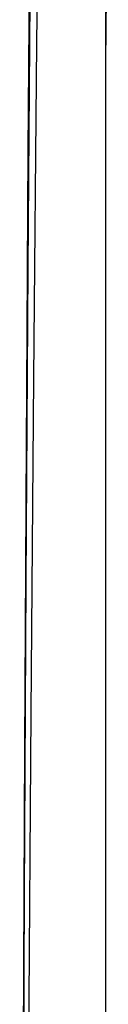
# Model space of a CAD drawing. Header units: metres. Extents: x 209747 to 209830, y 1182430 to 1182564.
# Tile 453 of 656: x 209752.411 to 209752.4734, y 1182482.5116 to 1182483.2294. Entities that reach past the tile are written whole.
import ezdxf

# ---------------------------------------------------------------- set-up
doc = ezdxf.new("R2010")
doc.units = ezdxf.units.M
doc.header["$MEASUREMENT"] = 0
doc.linetypes.add('DGN Style 2', pattern=[15.036391, 9.021834, -6.014556])
doc.layers.get('0').update_dxf_attribs({"color": 254})

# ---------------------------------------------------------------- blocks, each defined once
blk = doc.blocks.new('*U2')
at = {"color": 40, "linetype": 'Continuous'}
for p, q in [((1.575, -15.83058), (1.575, -15.93115)), ((1.575, -15.93115), (1.575, -16.03173)), ((1.575, -16.03173), (1.575, -16.13234)), ((1.575, -16.13234), (1.575, -16.23297)), ((1.575, -16.23297), (1.575, -16.33363)), ((1.575, -16.33363), (1.575, -16.43431)), ((1.575, -16.43431), (1.575, -16.53503)), ((1.575, -16.53503), (1.575, -16.63577))]:
    blk.add_line(p, q, dxfattribs=at)
blk = doc.blocks.new('*U3')
at = {"color": 40, "linetype": 'Continuous'}
for p, q in [((1.575, -15.73323), (1.575, -15.83276)), ((1.575, -15.83276), (1.575, -15.93225)), ((1.575, -15.93225), (1.575, -16.03172)), ((1.575, -16.03172), (1.575, -16.13116)), ((1.575, -16.13116), (1.575, -16.23058)), ((1.575, -16.23058), (1.575, -16.32996)), ((1.575, -16.32996), (1.575, -16.42933)), ((1.575, -16.42933), (1.575, -16.52866)), ((1.575, -16.52866), (1.575, -16.62797))]:
    blk.add_line(p, q, dxfattribs=at)
blk = doc.blocks.new('*U4')
at = {"color": 40, "linetype": 'Continuous'}
for p, q in [((1.575, -15.79158), (1.575, -15.89114)), ((1.575, -15.89114), (1.575, -15.99067)), ((1.575, -15.99067), (1.575, -16.09017)), ((1.575, -16.09017), (1.575, -16.18964)), ((1.575, -16.18964), (1.575, -16.28907)), ((1.575, -16.28907), (1.575, -16.38848)), ((1.575, -16.38848), (1.575, -16.48786)), ((1.575, -16.48786), (1.575, -16.58722))]:
    blk.add_line(p, q, dxfattribs=at)
blk = doc.blocks.new('*U5')
at = {"color": 40, "linetype": 'Continuous'}
for p, q in [((1.575, -15.8136), (1.575, -15.91292)), ((1.575, -15.91292), (1.575, -16.01221)), ((1.575, -16.01221), (1.575, -16.11149)), ((1.575, -16.11149), (1.575, -16.21075)), ((1.575, -16.21075), (1.575, -16.31)), ((1.575, -16.31), (1.575, -16.40923)), ((1.575, -16.40923), (1.575, -16.50845)), ((1.575, -16.50845), (1.575, -16.60765))]:
    blk.add_line(p, q, dxfattribs=at)
blk = doc.blocks.new('*U6')
at = {"color": 40, "linetype": 'Continuous'}
for p, q in [((1.575, -15.77167), (1.575, -15.87105)), ((1.575, -15.87105), (1.575, -15.97041)), ((1.575, -15.97041), (1.575, -16.06975)), ((1.575, -16.06975), (1.575, -16.16908)), ((1.575, -16.16908), (1.575, -16.26841)), ((1.575, -16.26841), (1.575, -16.36772)), ((1.575, -16.36772), (1.575, -16.46702)), ((1.575, -16.46702), (1.575, -16.56631))]:
    blk.add_line(p, q, dxfattribs=at)
blk = doc.blocks.new('*U7')
at = {"color": 40, "linetype": 'Continuous'}
for p, q in [((1.575, -15.79972), (1.575, -15.89916)), ((1.575, -15.89916), (1.575, -15.99857)), ((1.575, -15.99857), (1.575, -16.09797)), ((1.575, -16.09797), (1.575, -16.19735)), ((1.575, -16.19735), (1.575, -16.29672)), ((1.575, -16.29672), (1.575, -16.39607)), ((1.575, -16.39607), (1.575, -16.49541)), ((1.575, -16.49541), (1.575, -16.59473))]:
    blk.add_line(p, q, dxfattribs=at)
blk = doc.blocks.new('*U8')
at = {"color": 40, "linetype": 'Continuous'}
for p, q in [((1.575, -15.77716), (1.575, -15.87662)), ((1.575, -15.87662), (1.575, -15.97607)), ((1.575, -15.97607), (1.575, -16.0755)), ((1.575, -16.0755), (1.575, -16.17491)), ((1.575, -16.17491), (1.575, -16.27432)), ((1.575, -16.27432), (1.575, -16.37371)), ((1.575, -16.37371), (1.575, -16.47309)), ((1.575, -16.47309), (1.575, -16.57245))]:
    blk.add_line(p, q, dxfattribs=at)
blk = doc.blocks.new('*U9')
at = {"color": 40, "linetype": 'Continuous'}
for p, q in [((1.57588, -15.76199), (1.57499, -15.86192)), ((1.57499, -15.86192), (1.575, -15.95985)), ((1.575, -15.95985), (1.575, -16.06049)), ((1.575, -16.06049), (1.575, -16.16114)), ((1.575, -16.16114), (1.575, -16.26181)), ((1.575, -16.26181), (1.575, -16.36249)), ((1.575, -16.36249), (1.575, -16.4632)), ((1.575, -16.4632), (1.575, -16.56392))]:
    blk.add_line(p, q, dxfattribs=at)
blk = doc.blocks.new('ATTEMP')
at = {"color": 5, "linetype": 'Continuous', "flags": 128}
for points in [[(-8.96516, -18.04543), (-8.96501, -17.80139), (-8.96467, -17.55731), (-8.96412, -17.31321), (-8.96334, -17.06911), (-8.96231, -16.82502), (-8.96098, -16.58095), (-8.95934, -16.33692), (-8.95737, -16.09292), (-8.95502, -15.84898), (-8.95228, -15.6051), (-8.94912, -15.36129), (-8.9455, -15.11755), (-8.9414, -14.87389)], [(-8.96637, -18.05759), (-8.96651, -17.83241), (-8.96654, -17.60657), (-8.96644, -17.38016), (-8.96617, -17.15324), (-8.96572, -16.92586), (-8.96506, -16.69808), (-8.96417, -16.46995), (-8.96302, -16.24151), (-8.96157, -16.0128), (-8.9598, -15.78387), (-8.95768, -15.55473), (-8.95517, -15.32543), (-8.95223, -15.09599)], [(-8.96635, -18.07552), (-8.96651, -17.86007), (-8.96656, -17.6459), (-8.9665, -17.43301), (-8.9663, -17.22067), (-8.96597, -17.00727), (-8.96546, -16.79288), (-8.96477, -16.57761), (-8.96387, -16.36156), (-8.96274, -16.1448), (-8.96135, -15.92742), (-8.95967, -15.70949), (-8.95769, -15.49106), (-8.95536, -15.27219), (-8.95266, -15.05293)], [(-8.96635, -18.07552), (-8.96651, -17.86007), (-8.96656, -17.6459), (-8.9665, -17.43301), (-8.96631, -17.22142), (-8.96597, -17.01112), (-8.96549, -16.80211), (-8.96483, -16.59442), (-8.964, -16.38803), (-8.96296, -16.18295), (-8.96172, -15.97918), (-8.96025, -15.77632), (-8.95852, -15.57254), (-8.95651, -15.36775), (-8.95419, -15.16206), (-8.95153, -14.95557)], [(-8.96635, -18.07552), (-8.96651, -17.86007), (-8.96656, -17.6459), (-8.9665, -17.43301), (-8.96631, -17.22142), (-8.96597, -17.01112), (-8.96549, -16.80211), (-8.96483, -16.59442), (-8.964, -16.38803), (-8.96296, -16.18295), (-8.96172, -15.97918), (-8.96026, -15.77674), (-8.95855, -15.57561), (-8.95659, -15.37581), (-8.95437, -15.17734), (-8.95187, -14.98019)], [(-8.96635, -18.07552), (-8.96651, -17.86007), (-8.96656, -17.6459), (-8.9665, -17.43301), (-8.96631, -17.22142), (-8.96597, -17.01112), (-8.96549, -16.80211), (-8.96483, -16.59442), (-8.964, -16.38803), (-8.96296, -16.18295), (-8.96172, -15.97918), (-8.96026, -15.77674), (-8.95855, -15.57561), (-8.95659, -15.37581), (-8.95437, -15.17734), (-8.95187, -14.98019)], [(-8.96635, -18.07552), (-8.96651, -17.86007), (-8.96656, -17.6459), (-8.9665, -17.43301), (-8.96631, -17.22142), (-8.96597, -17.01112), (-8.96549, -16.80211), (-8.96483, -16.59442), (-8.964, -16.38803), (-8.96296, -16.18295), (-8.96172, -15.97918), (-8.96026, -15.77674), (-8.95855, -15.57561), (-8.95659, -15.37581), (-8.95437, -15.17734), (-8.95187, -14.98019)], [(-8.96635, -18.07552), (-8.96651, -17.86007), (-8.96656, -17.6459), (-8.9665, -17.43301), (-8.96631, -17.22142), (-8.96597, -17.01112), (-8.96549, -16.80211), (-8.96483, -16.59442), (-8.964, -16.38803), (-8.96296, -16.18295), (-8.96172, -15.97918), (-8.96026, -15.77674), (-8.95855, -15.57561), (-8.95659, -15.37581), (-8.95437, -15.17734), (-8.95187, -14.98019)]]:
    blk.add_lwpolyline(points, dxfattribs=at)
at = {"color": 3, "linetype": 'Continuous'}
for name in ['*U9', '*U8', '*U7', '*U6', '*U3', '*U4', '*U5', '*U2']:
    blk.add_blockref(name, (-10.48, 0), dxfattribs=at)

msp = doc.modelspace()

# ---------------------------------------------------------------- block references
at = {"color": 1, "linetype": 'DGN Style 2'}
msp.add_blockref('ATTEMP', (209761.37756, 1182499.06107), dxfattribs=at)

doc.saveas('drawing.dxf')
